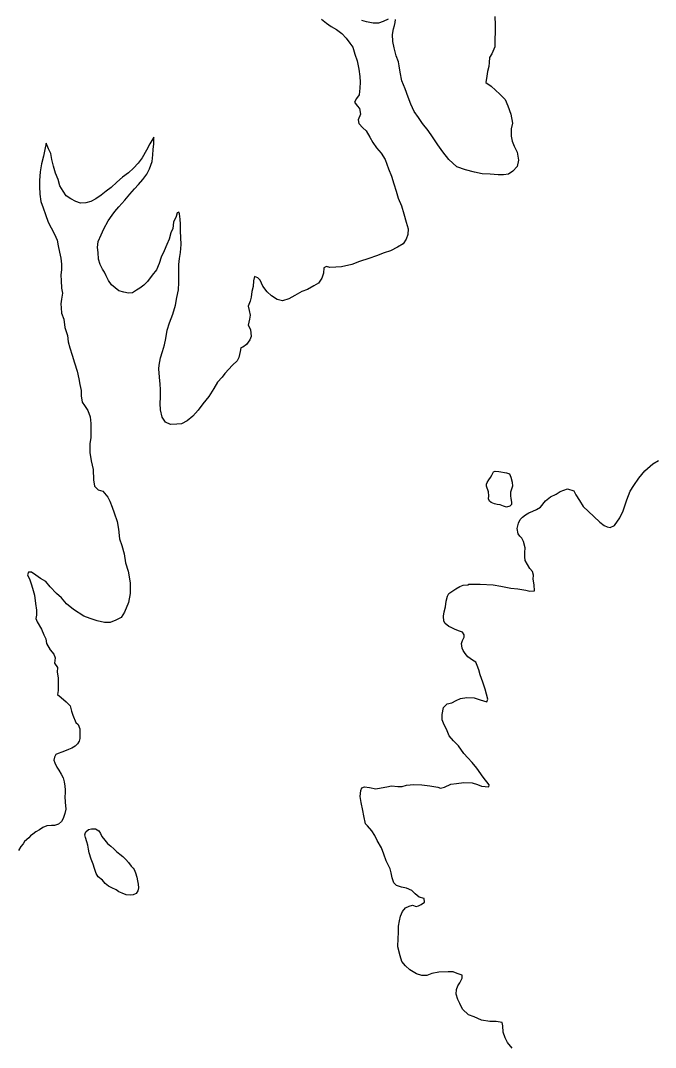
# Model space of a CAD drawing. Extents: x -939622 to -934245, y 1383184 to 1385301.
# Drawn here: x -935535.32 to -935525.39, y 1384274.77 to 1384290.84 of the extents above; entities that cross this region are included whole.
import ezdxf

# ---------------------------------------------------------------- set-up
doc = ezdxf.new("R2010")
doc.units = 0
doc.layers.add('9', color=7, linetype='Continuous')

msp = doc.modelspace()

# ---------------------------------------------------------------- linework, layer by layer
at = {"layer": '9'}
for points in [[(-935530.609, 1384290.862), (-935530.531, 1384290.799), (-935530.46, 1384290.75), (-935530.376, 1384290.699), (-935530.289, 1384290.636), (-935530.226, 1384290.567), (-935530.167, 1384290.489), (-935530.119, 1384290.426), (-935530.089, 1384290.315), (-935530.053, 1384290.21), (-935530.024, 1384290.081), (-935530.009, 1384289.967), (-935530.006, 1384289.874), (-935530.009, 1384289.781), (-935530.021, 1384289.676), (-935530.063, 1384289.619), (-935530.093, 1384289.565), (-935530.051, 1384289.508), (-935530.016, 1384289.462), (-935529.998, 1384289.375), (-935530.034, 1384289.288), (-935530.028, 1384289.231), (-935529.965, 1384289.162)], [(-935529.565, 1384290.86), (-935529.645, 1384290.827), (-935529.717, 1384290.8), (-935529.801, 1384290.8), (-935529.903, 1384290.822), (-935529.978, 1384290.843)], [(-935527.9, 1384290.905), (-935527.895, 1384290.773), (-935527.895, 1384290.662), (-935527.898, 1384290.542), (-935527.898, 1384290.431), (-935527.943, 1384290.32), (-935527.982, 1384290.263), (-935527.985, 1384290.185), (-935527.994, 1384290.122), (-935528.015, 1384290.044), (-935528.021, 1384289.969), (-935528.037, 1384289.873), (-935527.953, 1384289.816), (-935527.818, 1384289.687), (-935527.735, 1384289.603), (-935527.696, 1384289.507), (-935527.645, 1384289.375), (-935527.624, 1384289.237), (-935527.64, 1384289.147), (-935527.64, 1384289.033), (-935527.625, 1384288.955), (-935527.598, 1384288.874), (-935527.55, 1384288.78), (-935527.526, 1384288.657), (-935527.548, 1384288.555), (-935527.614, 1384288.483), (-935527.685, 1384288.439), (-935527.76, 1384288.427), (-935527.844, 1384288.424), (-935527.973, 1384288.436), (-935528.095, 1384288.442), (-935528.218, 1384288.466), (-935528.359, 1384288.506), (-935528.49, 1384288.554), (-935528.616, 1384288.668), (-935528.712, 1384288.785), (-935528.789, 1384288.896), (-935528.873, 1384289.023), (-935528.942, 1384289.119), (-935529.028, 1384289.23), (-935529.094, 1384289.323), (-935529.16, 1384289.416), (-935529.21, 1384289.53), (-935529.252, 1384289.644), (-935529.303, 1384289.773), (-935529.353, 1384289.9), (-935529.38, 1384290.035), (-935529.395, 1384290.131), (-935529.407, 1384290.197), (-935529.44, 1384290.29), (-935529.472, 1384290.416), (-935529.493, 1384290.512), (-935529.499, 1384290.62), (-935529.481, 1384290.71), (-935529.466, 1384290.764), (-935529.457, 1384290.809), (-935529.454, 1384290.857)], [(-935529.965, 1384289.162), (-935529.911, 1384289.114), (-935529.855, 1384289.015), (-935529.807, 1384288.934), (-935529.75, 1384288.847), (-935529.678, 1384288.763), (-935529.613, 1384288.664), (-935529.562, 1384288.52), (-935529.517, 1384288.408), (-935529.476, 1384288.288), (-935529.44, 1384288.171), (-935529.41, 1384288.063), (-935529.356, 1384287.943), (-935529.321, 1384287.817), (-935529.285, 1384287.688), (-935529.252, 1384287.58), (-935529.261, 1384287.493), (-935529.285, 1384287.421), (-935529.333, 1384287.349), (-935529.423, 1384287.292), (-935529.528, 1384287.235), (-935529.63, 1384287.205), (-935529.747, 1384287.158), (-935529.869, 1384287.119), (-935530.013, 1384287.068), (-935530.136, 1384287.023), (-935530.295, 1384286.984), (-935530.387, 1384286.979), (-935530.48, 1384286.976), (-935530.531, 1384286.994), (-935530.573, 1384286.97), (-935530.576, 1384286.886), (-935530.606, 1384286.811), (-935530.654, 1384286.73), (-935530.732, 1384286.688), (-935530.831, 1384286.634), (-935530.915, 1384286.598), (-935531.026, 1384286.539), (-935531.121, 1384286.485), (-935531.217, 1384286.452), (-935531.304, 1384286.476), (-935531.394, 1384286.53), (-935531.459, 1384286.596), (-935531.528, 1384286.686), (-935531.57, 1384286.776), (-935531.606, 1384286.813), (-935531.657, 1384286.837), (-935531.675, 1384286.768), (-935531.678, 1384286.681), (-935531.699, 1384286.6), (-935531.708, 1384286.51), (-935531.726, 1384286.447), (-935531.759, 1384286.372), (-935531.741, 1384286.303), (-935531.726, 1384286.231), (-935531.735, 1384286.165), (-935531.756, 1384286.072), (-935531.721, 1384286.006), (-935531.712, 1384285.895), (-935531.733, 1384285.844), (-935531.784, 1384285.772), (-935531.838, 1384285.73), (-935531.871, 1384285.721), (-935531.883, 1384285.661), (-935531.901, 1384285.565), (-935531.928, 1384285.514), (-935532, 1384285.445), (-935532.12, 1384285.316), (-935532.165, 1384285.259), (-935532.234, 1384285.184), (-935532.294, 1384285.082), (-935532.372, 1384284.956), (-935532.468, 1384284.84), (-935532.54, 1384284.741), (-935532.621, 1384284.651), (-935532.71, 1384284.576), (-935532.797, 1384284.528), (-935532.872, 1384284.522), (-935532.974, 1384284.519), (-935533.049, 1384284.558), (-935533.102, 1384284.636), (-935533.129, 1384284.751), (-935533.135, 1384284.847), (-935533.126, 1384284.949), (-935533.126, 1384285.066), (-935533.135, 1384285.15), (-935533.146, 1384285.258), (-935533.155, 1384285.39), (-935533.149, 1384285.45), (-935533.128, 1384285.561), (-935533.095, 1384285.66), (-935533.065, 1384285.765), (-935533.044, 1384285.867), (-935533.026, 1384285.996), (-935532.987, 1384286.11), (-935532.933, 1384286.245), (-935532.893, 1384286.388), (-935532.872, 1384286.508), (-935532.845, 1384286.625), (-935532.842, 1384286.739), (-935532.839, 1384286.889)], [(-935532.885, 1384287.772), (-935532.924, 1384287.688), (-935532.937, 1384287.589), (-935532.967, 1384287.517), (-935532.994, 1384287.421), (-935533.03, 1384287.334), (-935533.069, 1384287.235), (-935533.117, 1384287.139), (-935533.147, 1384287.037), (-935533.192, 1384286.941), (-935533.258, 1384286.854), (-935533.333, 1384286.755), (-935533.387, 1384286.698), (-935533.45, 1384286.653), (-935533.501, 1384286.62), (-935533.567, 1384286.582), (-935533.629, 1384286.573), (-935533.704, 1384286.591), (-935533.782, 1384286.612), (-935533.839, 1384286.657), (-935533.896, 1384286.705), (-935533.94, 1384286.774), (-935533.976, 1384286.843), (-935534.003, 1384286.903), (-935534.036, 1384286.951), (-935534.072, 1384287.023), (-935534.099, 1384287.108), (-935534.104, 1384287.21), (-935534.113, 1384287.291), (-935534.104, 1384287.381), (-935534.056, 1384287.489), (-935534.017, 1384287.582), (-935533.945, 1384287.704), (-935533.882, 1384287.794), (-935533.84, 1384287.854), (-935533.78, 1384287.923), (-935533.687, 1384288.031), (-935533.606, 1384288.124), (-935533.537, 1384288.208), (-935533.471, 1384288.274), (-935533.405, 1384288.352), (-935533.342, 1384288.436), (-935533.3, 1384288.52), (-935533.261, 1384288.633), (-935533.249, 1384288.738), (-935533.243, 1384288.823), (-935533.231, 1384288.913), (-935533.234, 1384289.015), (-935533.294, 1384288.91), (-935533.348, 1384288.814), (-935533.417, 1384288.691), (-935533.48, 1384288.61), (-935533.552, 1384288.529), (-935533.63, 1384288.46), (-935533.723, 1384288.388), (-935533.81, 1384288.31), (-935533.899, 1384288.229), (-935533.977, 1384288.17), (-935534.058, 1384288.107), (-935534.142, 1384288.053), (-935534.22, 1384288.011), (-935534.298, 1384287.987), (-935534.382, 1384287.984), (-935534.453, 1384288.011), (-935534.531, 1384288.05), (-935534.603, 1384288.099), (-935534.651, 1384288.171), (-935534.702, 1384288.255), (-935534.731, 1384288.354), (-935534.773, 1384288.453), (-935534.803, 1384288.561), (-935534.827, 1384288.666), (-935534.844, 1384288.759), (-935534.88, 1384288.834), (-935534.916, 1384288.921), (-935534.94, 1384288.822), (-935534.958, 1384288.717), (-935534.988, 1384288.597), (-935535.01, 1384288.471), (-935535.022, 1384288.339), (-935535.019, 1384288.243), (-935535.016, 1384288.123), (-935535.001, 1384288.009), (-935534.962, 1384287.91), (-935534.927, 1384287.805), (-935534.885, 1384287.688), (-935534.84, 1384287.598), (-935534.786, 1384287.499), (-935534.745, 1384287.406), (-935534.73, 1384287.316), (-935534.706, 1384287.217), (-935534.685, 1384287.123), (-935534.676, 1384287.027), (-935534.676, 1384286.946), (-935534.686, 1384286.856), (-935534.68, 1384286.775), (-935534.677, 1384286.655), (-935534.662, 1384286.574), (-935534.677, 1384286.478), (-935534.689, 1384286.406), (-935534.683, 1384286.346)], [(-935532.839, 1384286.889), (-935532.842, 1384287.025), (-935532.83, 1384287.118), (-935532.814, 1384287.211), (-935532.805, 1384287.334), (-935532.811, 1384287.448), (-935532.817, 1384287.544), (-935532.814, 1384287.652), (-935532.82, 1384287.733), (-935532.831, 1384287.814), (-935532.843, 1384287.841), (-935532.867, 1384287.829), (-935532.885, 1384287.772)], [(-935534.683, 1384286.346), (-935534.677, 1384286.262), (-935534.639, 1384286.169), (-935534.624, 1384286.037), (-935534.585, 1384285.914), (-935534.573, 1384285.815), (-935534.544, 1384285.719), (-935534.508, 1384285.602), (-935534.472, 1384285.482), (-935534.433, 1384285.356), (-935534.404, 1384285.236), (-935534.392, 1384285.146), (-935534.371, 1384285.05), (-935534.368, 1384284.969), (-935534.353, 1384284.87), (-935534.317, 1384284.818), (-935534.267, 1384284.74), (-935534.228, 1384284.641), (-935534.216, 1384284.536), (-935534.219, 1384284.431), (-935534.216, 1384284.314), (-935534.231, 1384284.215), (-935534.232, 1384284.08), (-935534.214, 1384283.951), (-935534.181, 1384283.813), (-935534.178, 1384283.654), (-935534.158, 1384283.555), (-935534.101, 1384283.498), (-935534.032, 1384283.474), (-935533.954, 1384283.381), (-935533.919, 1384283.318), (-935533.883, 1384283.224), (-935533.853, 1384283.137), (-935533.805, 1384283.002), (-935533.787, 1384282.879), (-935533.77, 1384282.732), (-935533.731, 1384282.624), (-935533.695, 1384282.495), (-935533.674, 1384282.354), (-935533.636, 1384282.222), (-935533.603, 1384282.039), (-935533.603, 1384281.874), (-935533.627, 1384281.733), (-935533.691, 1384281.58), (-935533.742, 1384281.499), (-935533.825, 1384281.457), (-935533.915, 1384281.418), (-935534.005, 1384281.418), (-935534.119, 1384281.446), (-935534.226, 1384281.482), (-935534.328, 1384281.521), (-935534.49, 1384281.623), (-935534.6, 1384281.713), (-935534.678, 1384281.806), (-935534.756, 1384281.876), (-935534.854, 1384281.978), (-935534.923, 1384282.062), (-935535.004, 1384282.107), (-935535.079, 1384282.161), (-935535.147, 1384282.206), (-935535.195, 1384282.209), (-935535.207, 1384282.164), (-935535.171, 1384282.086), (-935535.145, 1384282.008), (-935535.118, 1384281.921), (-935535.097, 1384281.846), (-935535.082, 1384281.72), (-935535.07, 1384281.615), (-935535.07, 1384281.534), (-935535.077, 1384281.483), (-935535.056, 1384281.429), (-935534.99, 1384281.315), (-935534.951, 1384281.228), (-935534.921, 1384281.162), (-935534.909, 1384281.09), (-935534.853, 1384280.991), (-935534.796, 1384280.924), (-935534.775, 1384280.867), (-935534.787, 1384280.786), (-935534.742, 1384280.714), (-935534.743, 1384280.642), (-935534.731, 1384280.555), (-935534.731, 1384280.447), (-935534.731, 1384280.354), (-935534.737, 1384280.294), (-935534.683, 1384280.246), (-935534.602, 1384280.18), (-935534.54, 1384280.117), (-935534.522, 1384280.03), (-935534.501, 1384279.97)], [(-935528.615, 1384281.359), (-935528.677, 1384281.407), (-935528.695, 1384281.443), (-935528.701, 1384281.521), (-935528.692, 1384281.587), (-935528.671, 1384281.665), (-935528.659, 1384281.755), (-935528.638, 1384281.83), (-935528.617, 1384281.872), (-935528.509, 1384281.947), (-935528.446, 1384281.983), (-935528.395, 1384282.007), (-935528.308, 1384282.009), (-935528.308, 1384282.018), (-935528.126, 1384282.021), (-935527.922, 1384282.009), (-935527.803, 1384281.991), (-935527.65, 1384281.957), (-935527.539, 1384281.948), (-935527.414, 1384281.927), (-935527.348, 1384281.909), (-935527.276, 1384281.918), (-935527.282, 1384282.008), (-935527.3, 1384282.098), (-935527.293, 1384282.161), (-935527.308, 1384282.218), (-935527.35, 1384282.263), (-935527.389, 1384282.326), (-935527.422, 1384282.392), (-935527.431, 1384282.449), (-935527.428, 1384282.515), (-935527.422, 1384282.59), (-935527.448, 1384282.689), (-935527.478, 1384282.74), (-935527.508, 1384282.773), (-935527.532, 1384282.809), (-935527.55, 1384282.89), (-935527.526, 1384282.974), (-935527.502, 1384283.034), (-935527.466, 1384283.07), (-935527.418, 1384283.106), (-935527.364, 1384283.139), (-935527.304, 1384283.163), (-935527.247, 1384283.19), (-935527.184, 1384283.223), (-935527.106, 1384283.322), (-935527.025, 1384283.385), (-935526.941, 1384283.426), (-935526.876, 1384283.468), (-935526.816, 1384283.492), (-935526.759, 1384283.51), (-935526.663, 1384283.483), (-935526.63, 1384283.417), (-935526.573, 1384283.327), (-935526.514, 1384283.237), (-935526.43, 1384283.156), (-935526.349, 1384283.08), (-935526.254, 1384282.99), (-935526.185, 1384282.936), (-935526.14, 1384282.915), (-935526.095, 1384282.906), (-935526.026, 1384282.939), (-935525.942, 1384283.059), (-935525.891, 1384283.17), (-935525.831, 1384283.341), (-935525.783, 1384283.473), (-935525.726, 1384283.563), (-935525.645, 1384283.679), (-935525.549, 1384283.793), (-935525.426, 1384283.901), (-935525.339, 1384283.958)], [(-935527.714, 1384283.764), (-935527.669, 1384283.749), (-935527.645, 1384283.695), (-935527.626, 1384283.617), (-935527.622, 1384283.554), (-935527.637, 1384283.509), (-935527.652, 1384283.458), (-935527.651, 1384283.401), (-935527.645, 1384283.362), (-935527.638, 1384283.302), (-935527.638, 1384283.266), (-935527.665, 1384283.239), (-935527.716, 1384283.226), (-935527.761, 1384283.241), (-935527.812, 1384283.261), (-935527.863, 1384283.267), (-935527.902, 1384283.279), (-935527.956, 1384283.299), (-935527.983, 1384283.317), (-935527.995, 1384283.356), (-935527.992, 1384283.404), (-935527.999, 1384283.464), (-935528.005, 1384283.494), (-935528.017, 1384283.521), (-935528.03, 1384283.554), (-935528.027, 1384283.584), (-935528.018, 1384283.611), (-935527.994, 1384283.653), (-935527.965, 1384283.689), (-935527.944, 1384283.726), (-935527.921, 1384283.78), (-935527.891, 1384283.789), (-935527.837, 1384283.781)], [(-935527.837, 1384283.781), (-935527.714, 1384283.764)], [(-935529.403, 1384276.667), (-935529.387, 1384276.751), (-935529.372, 1384276.823), (-935529.342, 1384276.898), (-935529.297, 1384276.952), (-935529.24, 1384276.982), (-935529.184, 1384276.997), (-935529.127, 1384276.976), (-935529.091, 1384276.988), (-935529.052, 1384277.006), (-935528.998, 1384277.042), (-935529.001, 1384277.099), (-935529.079, 1384277.123), (-935529.144, 1384277.174), (-935529.198, 1384277.225), (-935529.282, 1384277.264), (-935529.357, 1384277.279), (-935529.438, 1384277.306), (-935529.479, 1384277.348), (-935529.503, 1384277.426), (-935529.521, 1384277.504), (-935529.536, 1384277.564), (-935529.596, 1384277.691), (-935529.634, 1384277.793), (-935529.673, 1384277.895), (-935529.739, 1384278.009), (-935529.775, 1384278.087), (-935529.822, 1384278.162), (-935529.888, 1384278.237), (-935529.921, 1384278.267), (-935529.945, 1384278.393), (-935529.963, 1384278.48), (-935529.989, 1384278.603), (-935530.004, 1384278.696), (-935529.995, 1384278.792), (-935529.977, 1384278.831), (-935529.938, 1384278.849), (-935529.86, 1384278.84), (-935529.762, 1384278.816), (-935529.678, 1384278.831), (-935529.585, 1384278.849), (-935529.513, 1384278.864), (-935529.417, 1384278.855), (-935529.349, 1384278.854), (-935529.28, 1384278.872), (-935529.166, 1384278.884), (-935529.04, 1384278.881), (-935528.915, 1384278.863), (-935528.789, 1384278.842), (-935528.747, 1384278.826), (-935528.687, 1384278.844), (-935528.588, 1384278.889), (-935528.495, 1384278.901), (-935528.382, 1384278.916), (-935528.253, 1384278.913), (-935528.169, 1384278.886), (-935528.106, 1384278.858), (-935527.993, 1384278.846), (-935527.987, 1384278.882), (-935528.082, 1384279.002), (-935528.178, 1384279.138), (-935528.25, 1384279.228), (-935528.321, 1384279.303), (-935528.381, 1384279.372), (-935528.468, 1384279.489), (-935528.545, 1384279.567), (-935528.611, 1384279.648), (-935528.656, 1384279.753), (-935528.692, 1384279.817), (-935528.721, 1384279.898), (-935528.724, 1384279.982), (-935528.7, 1384280.09), (-935528.643, 1384280.147), (-935528.568, 1384280.164), (-935528.503, 1384280.2), (-935528.434, 1384280.233), (-935528.338, 1384280.248), (-935528.221, 1384280.239), (-935528.125, 1384280.209), (-935528.024, 1384280.179), (-935528.006, 1384280.218), (-935528.047, 1384280.377), (-935528.086, 1384280.485), (-935528.125, 1384280.602), (-935528.149, 1384280.677), (-935528.175, 1384280.749), (-935528.196, 1384280.797), (-935528.247, 1384280.833), (-935528.319, 1384280.884), (-935528.364, 1384280.935), (-935528.394, 1384280.983), (-935528.409, 1384281.019), (-935528.417, 1384281.091), (-935528.402, 1384281.136), (-935528.378, 1384281.19), (-935528.378, 1384281.229), (-935528.405, 1384281.268), (-935528.453, 1384281.283), (-935528.516, 1384281.308), (-935528.582, 1384281.341), (-935528.615, 1384281.359)], [(-935534.501, 1384279.97), (-935534.453, 1384279.856), (-935534.414, 1384279.823), (-935534.389, 1384279.754), (-935534.392, 1384279.673), (-935534.388, 1384279.607), (-935534.403, 1384279.565), (-935534.426, 1384279.52), (-935534.462, 1384279.484), (-935534.513, 1384279.453), (-935534.566, 1384279.432), (-935534.632, 1384279.404), (-935534.671, 1384279.389), (-935534.727, 1384279.371), (-935534.763, 1384279.352), (-935534.784, 1384279.313), (-935534.798, 1384279.268), (-935534.783, 1384279.223), (-935534.75, 1384279.157), (-935534.719, 1384279.109), (-935534.683, 1384279.047), (-935534.65, 1384278.987), (-935534.637, 1384278.924), (-935534.625, 1384278.858), (-935534.621, 1384278.801), (-935534.621, 1384278.75), (-935534.626, 1384278.696), (-935534.62, 1384278.606), (-935534.607, 1384278.501), (-935534.624, 1384278.432), (-935534.653, 1384278.354), (-935534.677, 1384278.305), (-935534.725, 1384278.266), (-935534.787, 1384278.244), (-935534.835, 1384278.244), (-935534.904, 1384278.24), (-935534.97, 1384278.213), (-935535.023, 1384278.177), (-935535.08, 1384278.143), (-935535.127, 1384278.107), (-935535.163, 1384278.079), (-935535.187, 1384278.049), (-935535.255, 1384277.992), (-935535.279, 1384277.955), (-935535.314, 1384277.913), (-935535.347, 1384277.85)], [(-935534.257, 1384278.183), (-935534.209, 1384278.189), (-935534.146, 1384278.192), (-935534.092, 1384278.16), (-935534.065, 1384278.118), (-935534.044, 1384278.07), (-935534.001, 1384278.014), (-935533.959, 1384277.963), (-935533.905, 1384277.918), (-935533.856, 1384277.88), (-935533.817, 1384277.838), (-935533.766, 1384277.793), (-935533.718, 1384277.758), (-935533.67, 1384277.71), (-935533.627, 1384277.665), (-935533.585, 1384277.606), (-935533.558, 1384277.576), (-935533.54, 1384277.552), (-935533.518, 1384277.501), (-935533.5, 1384277.435), (-935533.487, 1384277.375), (-935533.478, 1384277.327), (-935533.474, 1384277.27), (-935533.483, 1384277.222), (-935533.51, 1384277.18), (-935533.557, 1384277.156), (-935533.602, 1384277.152), (-935533.665, 1384277.158), (-935533.728, 1384277.184), (-935533.779, 1384277.205), (-935533.824, 1384277.235), (-935533.887, 1384277.27), (-935533.942, 1384277.294), (-935533.993, 1384277.335), (-935534.035, 1384277.389), (-935534.104, 1384277.439), (-935534.135, 1384277.49), (-935534.159, 1384277.568), (-935534.184, 1384277.64), (-935534.214, 1384277.715), (-935534.242, 1384277.817), (-935534.257, 1384277.873), (-935534.264, 1384277.933), (-935534.282, 1384277.99), (-935534.301, 1384278.053), (-935534.31, 1384278.095), (-935534.304, 1384278.131), (-935534.298, 1384278.144)], [(-935534.298, 1384278.144), (-935534.257, 1384278.183)], [(-935527.627, 1384274.759), (-935527.702, 1384274.846), (-935527.738, 1384274.921), (-935527.765, 1384275.008), (-935527.774, 1384275.11), (-935527.785, 1384275.161), (-935527.875, 1384275.173), (-935527.974, 1384275.174), (-935528.106, 1384275.195), (-935528.219, 1384275.249), (-935528.309, 1384275.282), (-935528.405, 1384275.366), (-935528.447, 1384275.459), (-935528.476, 1384275.522), (-935528.503, 1384275.603), (-935528.5, 1384275.678), (-935528.479, 1384275.732), (-935528.443, 1384275.78), (-935528.407, 1384275.855), (-935528.407, 1384275.9), (-935528.488, 1384275.928), (-935528.551, 1384275.952), (-935528.628, 1384275.952), (-935528.775, 1384275.946), (-935528.883, 1384275.928), (-935528.964, 1384275.898), (-935529.042, 1384275.895), (-935529.122, 1384275.92), (-935529.227, 1384275.983), (-935529.293, 1384276.049), (-935529.353, 1384276.112), (-935529.379, 1384276.205), (-935529.415, 1384276.343), (-935529.409, 1384276.478), (-935529.406, 1384276.562), (-935529.403, 1384276.667)]]:
    msp.add_lwpolyline(points, dxfattribs=at)

doc.saveas('drawing.dxf')
